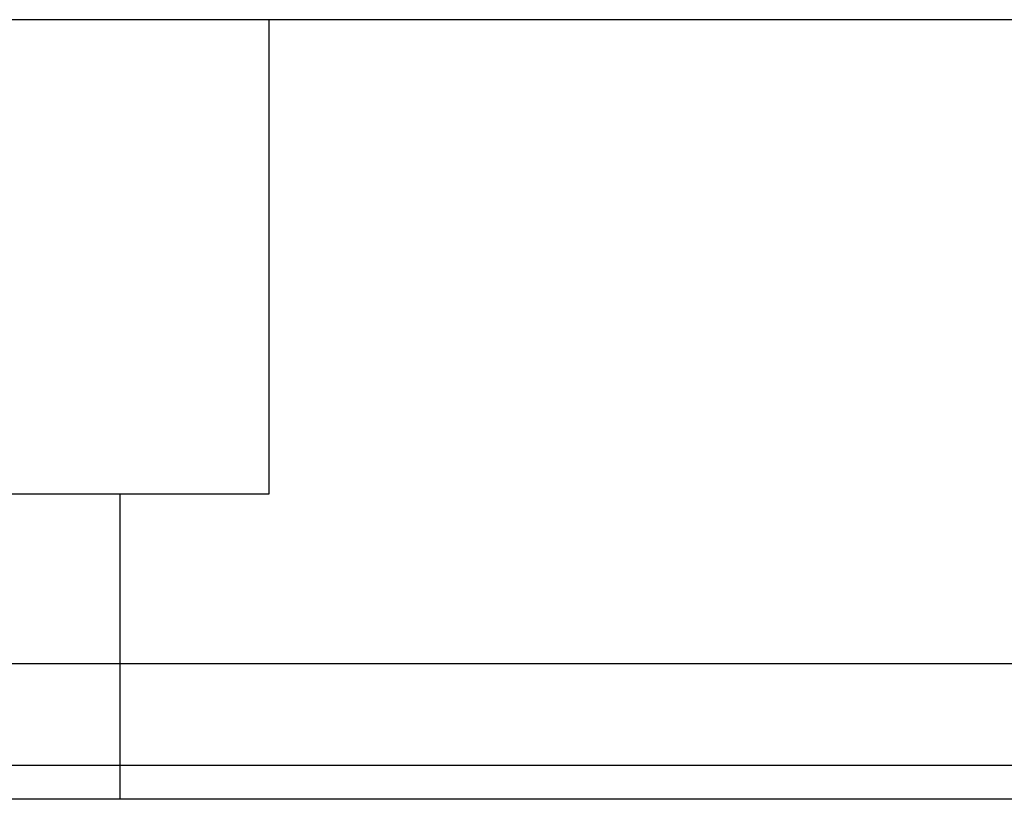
# Model space of a CAD drawing. Header units: millimetres. Extents: x -2774 to 3135, y -1571 to 860.
# Tile 447 of 625: x -677 to -662, y -885 to -873. Entities that reach past the tile are written whole.
import ezdxf
from ezdxf.lldxf.tags import DXFTag

# ---------------------------------------------------------------- set-up
doc = ezdxf.new("R2010")
doc.units = ezdxf.units.MM
doc.layers.get('0').update_dxf_attribs({"linetype": 'CONTINUOUS'})
tags = doc.linetypes.add('DASHED', pattern=[25.72, 12.86, -12.86]).pattern_tags.tags
tags[6:7] = [DXFTag(74, 4), DXFTag(75, 0), DXFTag(340, '0'), DXFTag(46, 0.0), DXFTag(50, 0.0), DXFTag(44, 0.0), DXFTag(45, 0.0)]
tags[4:5] = [DXFTag(74, 4), DXFTag(75, 0), DXFTag(340, '0'), DXFTag(46, 0.0), DXFTag(50, 0.0), DXFTag(44, 0.0), DXFTag(45, 0.0)]

msp = doc.modelspace()

# ---------------------------------------------------------------- linework, layer by layer
at = {"color": 0, "linetype": 'DASHED'}
for p, q in [((-108.445, -873.149), (-748.445, -873.149)), ((-672.945, -873.149), (-672.945, -880.149)), ((-672.945, -880.149), (-683.945, -880.149)), ((-675.145, -880.149), (-675.145, -884.649)), ((-108.445, -884.149), (-748.445, -884.149))]:
    msp.add_line(p, q, dxfattribs=at)
at = {"color": 0, "linetype": 'Continuous'}
for p, q in [((-108.445, -882.649), (-748.445, -882.649)), ((-108.445, -884.649), (-748.445, -884.649))]:
    msp.add_line(p, q, dxfattribs=at)

doc.saveas('drawing.dxf')
